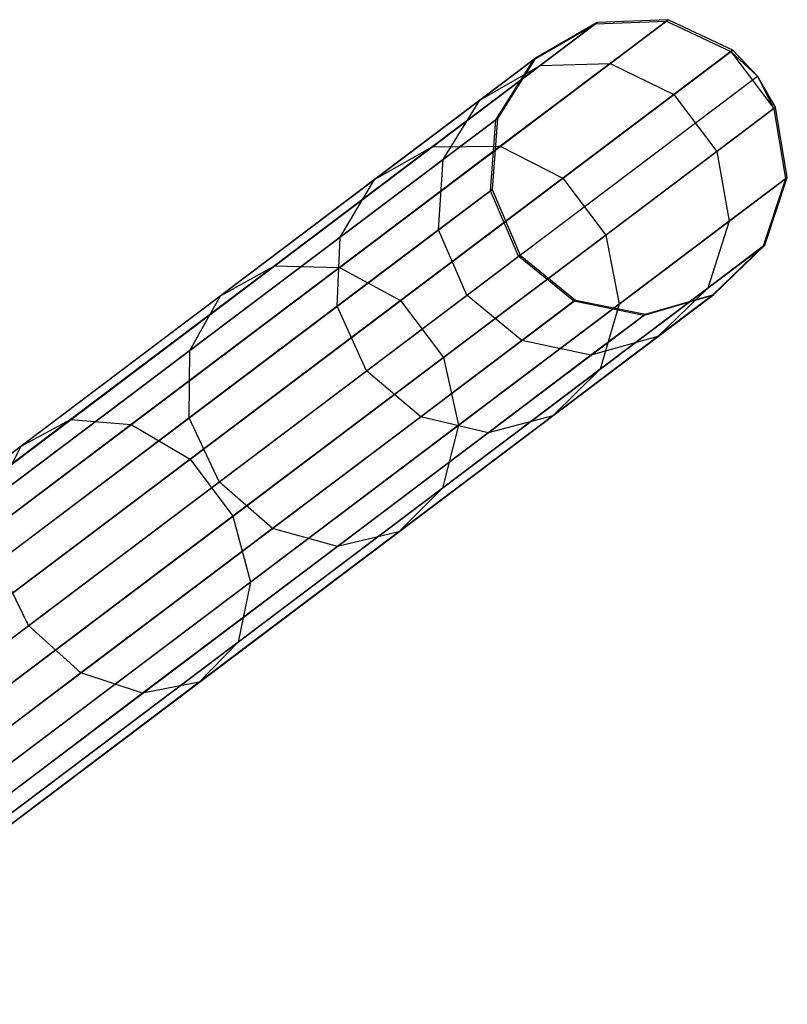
# Model space of a CAD drawing. Extents: x -91 to 91, y -91 to 262.
# Tile 472 of 480: x 67.77 to 72.91, y 48.64 to 55.25. Entities that reach past the tile are written whole.
import ezdxf

# ---------------------------------------------------------------- set-up
doc = ezdxf.new("R2010")
doc.units = 0
doc.header["$LTSCALE"] = 25.4
doc.layers.get('0').update_dxf_attribs({"linetype": 'CONTINUOUS'})

# ---------------------------------------------------------------- blocks, each defined once
blk = doc.blocks.new('ETE0_STL_1')
at = {"color": 0}
for p, q in [((65.4976, 50.5967, 301.4275), (71.6384, 55.2289, 191.4275)), ((65.4976, 50.5967, 301.4275), (71.6384, 55.2289, 191.4275)), ((65.975, 50.6163, 301.455), (72.1158, 55.2484, 191.455)), ((65.975, 50.6163, 301.455), (72.1158, 55.2484, 191.455)), ((71.214, 54.981, 188.4322), (71.6269, 55.2202, 188.3945)), ((71.214, 54.981, 188.4322), (71.6269, 55.2202, 188.3945)), ((71.6384, 55.2289, 191.4275), (71.2253, 54.9895, 191.3943)), ((71.6384, 55.2289, 191.4275), (71.2253, 54.9895, 191.3943)), ((71.6269, 55.2202, 188.3945), (71.2557, 54.9402, 185.3974)), ((71.6269, 55.2202, 188.3945), (71.2557, 54.9402, 185.3974)), ((71.6269, 55.2202, 188.3945), (72.1041, 55.2396, 188.3633)), ((71.6269, 55.2202, 188.3945), (72.1041, 55.2396, 188.3633)), ((71.6384, 55.2289, 191.4275), (71.6269, 55.2202, 188.3945)), ((71.6384, 55.2289, 191.4275), (71.6269, 55.2202, 188.3945)), ((72.1158, 55.2484, 191.455), (71.6384, 55.2289, 191.4275)), ((72.1158, 55.2484, 191.455), (71.6384, 55.2289, 191.4275)), ((72.1041, 55.2396, 188.3633), (71.7257, 54.9542, 185.3081)), ((72.1041, 55.2396, 188.3633), (71.7257, 54.9542, 185.3081)), ((72.1158, 55.2484, 191.455), (72.1041, 55.2396, 188.3633)), ((72.1158, 55.2484, 191.455), (72.1041, 55.2396, 188.3633)), ((72.1041, 55.2396, 188.3633), (72.5363, 55.0348, 188.3457)), ((72.1041, 55.2396, 188.3633), (72.5363, 55.0348, 188.3457)), ((72.5482, 55.0437, 191.4705), (72.1158, 55.2484, 191.455)), ((72.5482, 55.0437, 191.4705), (72.1158, 55.2484, 191.455)), ((66.4074, 50.4116, 301.4705), (72.5482, 55.0437, 191.4705)), ((66.4074, 50.4116, 301.4705), (72.5482, 55.0437, 191.4705)), ((72.5363, 55.0348, 188.3457), (72.1539, 54.7463, 185.2578)), ((72.5363, 55.0348, 188.3457), (72.1539, 54.7463, 185.2578)), ((72.5482, 55.0437, 191.4705), (72.5363, 55.0348, 188.3457)), ((72.5482, 55.0437, 191.4705), (72.5363, 55.0348, 188.3457)), ((72.5363, 55.0348, 188.3457), (72.8246, 54.6526, 188.3457)), ((72.7155, 54.8701, 191.4725), (72.5363, 55.0348, 188.3457)), ((72.7155, 54.8701, 191.4725), (72.5363, 55.0348, 188.3457)), ((72.5363, 55.0348, 188.3457), (72.8246, 54.6526, 188.3457)), ((72.7155, 54.8701, 191.4725), (72.5482, 55.0437, 191.4705)), ((72.7155, 54.8701, 191.4725), (72.5482, 55.0437, 191.4705)), ((65.0844, 50.3574, 301.3943), (71.2253, 54.9895, 191.3943)), ((65.0844, 50.3574, 301.3943), (71.2253, 54.9895, 191.3943)), ((71.2557, 54.9402, 185.3974), (70.5331, 54.3951, 182.5026)), ((71.2557, 54.9402, 185.3974), (70.5331, 54.3951, 182.5026)), ((71.214, 54.981, 188.4322), (70.8515, 54.7075, 185.505)), ((71.214, 54.981, 188.4322), (70.8515, 54.7075, 185.505)), ((70.8515, 54.7075, 185.505), (71.2557, 54.9402, 185.3974)), ((70.8515, 54.7075, 185.505), (71.2557, 54.9402, 185.3974)), ((70.96, 54.5768, 188.4676), (71.214, 54.981, 188.4322)), ((70.96, 54.5768, 188.4676), (71.214, 54.981, 188.4322)), ((71.2253, 54.9895, 191.3943), (70.9711, 54.5851, 191.3631)), ((71.2253, 54.9895, 191.3943), (70.9711, 54.5851, 191.3631)), ((71.7257, 54.9542, 185.3081), (70.9891, 54.3985, 182.3573)), ((71.7257, 54.9542, 185.3081), (70.9891, 54.3985, 182.3573)), ((71.2253, 54.9895, 191.3943), (71.214, 54.981, 188.4322)), ((71.2253, 54.9895, 191.3943), (71.214, 54.981, 188.4322)), ((71.2557, 54.9402, 185.3974), (71.7257, 54.9542, 185.3081)), ((71.2557, 54.9402, 185.3974), (71.7257, 54.9542, 185.3081)), ((71.7257, 54.9542, 185.3081), (72.1539, 54.7463, 185.2578)), ((71.7257, 54.9542, 185.3081), (72.1539, 54.7463, 185.2578)), ((66.5747, 50.238, 301.4725), (72.7155, 54.8701, 191.4725)), ((66.5747, 50.238, 301.4725), (72.7155, 54.8701, 191.4725)), ((72.8364, 54.6616, 191.4705), (72.7155, 54.8701, 191.4725)), ((72.7155, 54.8701, 191.4725), (72.8246, 54.6526, 188.3457)), ((72.7155, 54.8701, 191.4725), (72.8246, 54.6526, 188.3457)), ((72.8364, 54.6616, 191.4705), (72.7155, 54.8701, 191.4725)), ((72.1539, 54.7463, 185.2578), (71.4094, 54.1847, 182.2753)), ((72.1539, 54.7463, 185.2578), (71.4094, 54.1847, 182.2753)), ((72.1539, 54.7463, 185.2578), (72.4421, 54.3642, 185.2578)), ((72.1539, 54.7463, 185.2578), (72.4421, 54.3642, 185.2578)), ((66.6956, 50.0295, 301.4705), (72.8364, 54.6616, 191.4705)), ((66.6956, 50.0295, 301.4705), (72.8364, 54.6616, 191.4705)), ((70.8515, 54.7075, 185.505), (70.1457, 54.1752, 182.6778)), ((70.8515, 54.7075, 185.505), (70.1457, 54.1752, 182.6778)), ((70.6057, 54.3095, 185.6063), (70.8515, 54.7075, 185.505)), ((70.6057, 54.3095, 185.6063), (70.8515, 54.7075, 185.505)), ((72.8364, 54.6616, 191.4705), (72.8246, 54.6526, 188.3457)), ((72.8364, 54.6616, 191.4705), (72.8246, 54.6526, 188.3457)), ((72.9145, 54.1896, 191.455), (72.8364, 54.6616, 191.4705)), ((72.9145, 54.1896, 191.455), (72.8364, 54.6616, 191.4705)), ((72.8246, 54.6526, 188.3457), (72.4421, 54.3642, 185.2578)), ((72.8246, 54.6526, 188.3457), (72.4421, 54.3642, 185.2578)), ((72.8246, 54.6526, 188.3457), (72.9028, 54.1808, 188.3633)), ((72.8246, 54.6526, 188.3457), (72.9028, 54.1808, 188.3633)), ((64.8303, 49.953, 301.3631), (70.9711, 54.5851, 191.3631)), ((64.8303, 49.953, 301.3631), (70.9711, 54.5851, 191.3631)), ((70.96, 54.5768, 188.4676), (70.6057, 54.3095, 185.6063)), ((70.96, 54.5768, 188.4676), (70.6057, 54.3095, 185.6063)), ((70.9232, 54.1003, 188.4928), (70.96, 54.5768, 188.4676)), ((70.9232, 54.1003, 188.4928), (70.96, 54.5768, 188.4676)), ((70.9711, 54.5851, 191.3631), (70.934, 54.1085, 191.341)), ((70.9711, 54.5851, 191.3631), (70.934, 54.1085, 191.341)), ((70.9711, 54.5851, 191.3631), (70.96, 54.5768, 188.4676)), ((70.9711, 54.5851, 191.3631), (70.96, 54.5768, 188.4676)), ((70.9891, 54.3985, 182.3573), (69.9106, 53.585, 179.5764)), ((70.9891, 54.3985, 182.3573), (69.9106, 53.585, 179.5764)), ((70.5331, 54.3951, 182.5026), (70.9891, 54.3985, 182.3573)), ((70.5331, 54.3951, 182.5026), (70.9891, 54.3985, 182.3573)), ((70.9891, 54.3985, 182.3573), (71.4094, 54.1847, 182.2753)), ((70.9891, 54.3985, 182.3573), (71.4094, 54.1847, 182.2753)), ((70.5331, 54.3951, 182.5026), (69.4751, 53.597, 179.7744)), ((70.5331, 54.3951, 182.5026), (69.4751, 53.597, 179.7744)), ((70.1457, 54.1752, 182.6778), (70.5331, 54.3951, 182.5026)), ((70.1457, 54.1752, 182.6778), (70.5331, 54.3951, 182.5026)), ((72.4421, 54.3642, 185.2578), (71.6976, 53.8026, 182.2753)), ((72.4421, 54.3642, 185.2578), (71.6976, 53.8026, 182.2753)), ((72.4421, 54.3642, 185.2578), (72.5244, 53.8954, 185.3081)), ((72.4421, 54.3642, 185.2578), (72.5244, 53.8954, 185.3081)), ((70.6057, 54.3095, 185.6063), (69.9158, 53.7892, 182.8428)), ((70.6057, 54.3095, 185.6063), (69.9158, 53.7892, 182.8428)), ((70.5746, 53.8374, 185.6782), (70.6057, 54.3095, 185.6063)), ((70.5746, 53.8374, 185.6782), (70.6057, 54.3095, 185.6063)), ((66.7737, 49.5575, 301.455), (72.9145, 54.1896, 191.455)), ((66.7737, 49.5575, 301.455), (72.9145, 54.1896, 191.455)), ((70.1457, 54.1752, 182.6778), (69.1124, 53.3957, 180.0133)), ((70.1457, 54.1752, 182.6778), (69.1124, 53.3957, 180.0133)), ((69.9158, 53.7892, 182.8428), (70.1457, 54.1752, 182.6778)), ((69.9158, 53.7892, 182.8428), (70.1457, 54.1752, 182.6778)), ((71.4094, 54.1847, 182.2753), (70.3193, 53.3624, 179.4646)), ((71.4094, 54.1847, 182.2753), (70.3193, 53.3624, 179.4646)), ((71.4094, 54.1847, 182.2753), (71.6976, 53.8026, 182.2753)), ((71.4094, 54.1847, 182.2753), (71.6976, 53.8026, 182.2753)), ((72.9028, 54.1808, 188.3633), (72.5244, 53.8954, 185.3081)), ((72.9028, 54.1808, 188.3633), (72.5244, 53.8954, 185.3081)), ((72.9028, 54.1808, 188.3633), (72.753, 53.7272, 188.3945)), ((72.9028, 54.1808, 188.3633), (72.753, 53.7272, 188.3945)), ((72.7645, 53.7359, 191.4275), (72.9145, 54.1896, 191.455)), ((72.7645, 53.7359, 191.4275), (72.9145, 54.1896, 191.455)), ((72.9145, 54.1896, 191.455), (72.9028, 54.1808, 188.3633)), ((72.9145, 54.1896, 191.455), (72.9028, 54.1808, 188.3633)), ((64.7932, 49.4763, 301.341), (70.934, 54.1085, 191.341)), ((64.7932, 49.4763, 301.341), (70.934, 54.1085, 191.341)), ((70.9232, 54.1003, 188.4928), (70.5746, 53.8374, 185.6782)), ((70.9232, 54.1003, 188.4928), (70.5746, 53.8374, 185.6782)), ((70.934, 54.1085, 191.341), (70.9232, 54.1003, 188.4928)), ((70.934, 54.1085, 191.341), (70.9232, 54.1003, 188.4928)), ((71.1119, 53.6605, 188.5019), (70.9232, 54.1003, 188.4928)), ((71.1119, 53.6605, 188.5019), (70.9232, 54.1003, 188.4928)), ((70.934, 54.1085, 191.341), (71.1227, 53.6686, 191.333)), ((70.934, 54.1085, 191.341), (71.1227, 53.6686, 191.333)), ((72.5244, 53.8954, 185.3081), (71.7878, 53.3397, 182.3573)), ((72.5244, 53.8954, 185.3081), (71.7878, 53.3397, 182.3573)), ((72.5244, 53.8954, 185.3081), (72.3818, 53.4472, 185.3974)), ((72.5244, 53.8954, 185.3081), (72.3818, 53.4472, 185.3974)), ((70.5746, 53.8374, 185.6782), (69.896, 53.3255, 182.9598)), ((70.5746, 53.8374, 185.6782), (69.896, 53.3255, 182.9598)), ((70.7654, 53.3992, 185.7042), (70.5746, 53.8374, 185.6782)), ((70.7654, 53.3992, 185.7042), (70.5746, 53.8374, 185.6782)), ((71.6976, 53.8026, 182.2753), (70.6076, 52.9803, 179.4646)), ((71.6976, 53.8026, 182.2753), (70.6076, 52.9803, 179.4646)), ((71.6976, 53.8026, 182.2753), (71.7878, 53.3397, 182.3573)), ((71.6976, 53.8026, 182.2753), (71.7878, 53.3397, 182.3573)), ((66.6237, 49.1038, 301.4275), (72.7645, 53.7359, 191.4275)), ((66.6237, 49.1038, 301.4275), (72.7645, 53.7359, 191.4275)), ((69.9158, 53.7892, 182.8428), (68.9058, 53.0273, 180.2383)), ((69.9158, 53.7892, 182.8428), (68.9058, 53.0273, 180.2383)), ((69.896, 53.3255, 182.9598), (69.9158, 53.7892, 182.8428)), ((69.896, 53.3255, 182.9598), (69.9158, 53.7892, 182.8428)), ((72.4209, 53.4044, 191.3943), (72.7645, 53.7359, 191.4275)), ((72.4209, 53.4044, 191.3943), (72.7645, 53.7359, 191.4275)), ((72.7645, 53.7359, 191.4275), (72.753, 53.7272, 188.3945)), ((72.7645, 53.7359, 191.4275), (72.753, 53.7272, 188.3945)), ((72.753, 53.7272, 188.3945), (72.3818, 53.4472, 185.3974)), ((72.753, 53.7272, 188.3945), (72.3818, 53.4472, 185.3974)), ((72.753, 53.7272, 188.3945), (72.4096, 53.396, 188.4322)), ((72.753, 53.7272, 188.3945), (72.4096, 53.396, 188.4322)), ((64.9819, 49.0365, 301.333), (71.1227, 53.6686, 191.333)), ((64.9819, 49.0365, 301.333), (71.1227, 53.6686, 191.333)), ((70.7654, 53.3992, 185.7042), (71.1119, 53.6605, 188.5019)), ((70.7654, 53.3992, 185.7042), (71.1119, 53.6605, 188.5019)), ((71.1227, 53.6686, 191.333), (71.1119, 53.6605, 188.5019)), ((71.1227, 53.6686, 191.333), (71.1119, 53.6605, 188.5019)), ((71.4829, 53.3583, 188.4928), (71.1119, 53.6605, 188.5019)), ((71.4829, 53.3583, 188.4928), (71.1119, 53.6605, 188.5019)), ((71.1227, 53.6686, 191.333), (71.4937, 53.3664, 191.341)), ((71.1227, 53.6686, 191.333), (71.4937, 53.3664, 191.341)), ((69.4751, 53.597, 179.7744), (68.1051, 52.5637, 177.2735)), ((69.4751, 53.597, 179.7744), (68.1051, 52.5637, 177.2735)), ((69.9106, 53.585, 179.5764), (68.5142, 52.5317, 177.0271)), ((69.9106, 53.585, 179.5764), (68.5142, 52.5317, 177.0271)), ((69.1124, 53.3957, 180.0133), (69.4751, 53.597, 179.7744)), ((69.1124, 53.3957, 180.0133), (69.4751, 53.597, 179.7744)), ((69.4751, 53.597, 179.7744), (69.9106, 53.585, 179.5764)), ((69.4751, 53.597, 179.7744), (69.9106, 53.585, 179.5764)), ((69.9106, 53.585, 179.5764), (70.3193, 53.3624, 179.4646)), ((69.9106, 53.585, 179.5764), (70.3193, 53.3624, 179.4646)), ((72.3818, 53.4472, 185.3974), (71.6592, 52.9022, 182.5026)), ((72.3818, 53.4472, 185.3974), (71.6592, 52.9022, 182.5026)), ((72.3818, 53.4472, 185.3974), (72.0471, 53.1225, 185.505)), ((72.3818, 53.4472, 185.3974), (72.0471, 53.1225, 185.505)), ((65.3529, 48.7343, 301.341), (71.4937, 53.3664, 191.341)), ((65.3529, 48.7343, 301.341), (71.4937, 53.3664, 191.341)), ((66.2801, 48.7723, 301.3943), (72.4209, 53.4044, 191.3943)), ((66.2801, 48.7723, 301.3943), (72.4209, 53.4044, 191.3943)), ((69.1124, 53.3957, 180.0133), (67.7745, 52.3865, 177.5707)), ((69.1124, 53.3957, 180.0133), (67.7745, 52.3865, 177.5707)), ((68.9058, 53.0273, 180.2383), (69.1124, 53.3957, 180.0133)), ((68.9058, 53.0273, 180.2383), (69.1124, 53.3957, 180.0133)), ((70.3193, 53.3624, 179.4646), (68.908, 52.2978, 176.8879)), ((70.3193, 53.3624, 179.4646), (68.908, 52.2978, 176.8879)), ((70.0909, 52.8903, 183.002), (70.7654, 53.3992, 185.7042)), ((70.0909, 52.8903, 183.002), (70.7654, 53.3992, 185.7042)), ((70.3193, 53.3624, 179.4646), (70.6076, 52.9803, 179.4646)), ((70.3193, 53.3624, 179.4646), (70.6076, 52.9803, 179.4646)), ((71.7878, 53.3397, 182.3573), (70.7093, 52.5262, 179.5764)), ((71.7878, 53.3397, 182.3573), (70.7093, 52.5262, 179.5764)), ((71.1343, 53.0953, 185.6782), (70.7654, 53.3992, 185.7042)), ((71.1343, 53.0953, 185.6782), (70.7654, 53.3992, 185.7042)), ((71.4829, 53.3583, 188.4928), (71.1343, 53.0953, 185.6782)), ((71.4829, 53.3583, 188.4928), (71.1343, 53.0953, 185.6782)), ((71.4937, 53.3664, 191.341), (71.4829, 53.3583, 188.4928)), ((71.4937, 53.3664, 191.341), (71.4829, 53.3583, 188.4928)), ((71.9513, 53.2628, 188.4676), (71.4829, 53.3583, 188.4928)), ((71.9513, 53.2628, 188.4676), (71.4829, 53.3583, 188.4928)), ((71.4937, 53.3664, 191.341), (71.9623, 53.2711, 191.3631)), ((71.4937, 53.3664, 191.341), (71.9623, 53.2711, 191.3631)), ((71.7878, 53.3397, 182.3573), (71.6592, 52.9022, 182.5026)), ((71.7878, 53.3397, 182.3573), (71.6592, 52.9022, 182.5026)), ((72.4096, 53.396, 188.4322), (71.9513, 53.2628, 188.4676)), ((72.4096, 53.396, 188.4322), (71.9513, 53.2628, 188.4676)), ((71.9623, 53.2711, 191.3631), (72.4209, 53.4044, 191.3943)), ((71.9623, 53.2711, 191.3631), (72.4209, 53.4044, 191.3943)), ((72.4096, 53.396, 188.4322), (72.0471, 53.1225, 185.505)), ((72.4096, 53.396, 188.4322), (72.0471, 53.1225, 185.505)), ((72.4209, 53.4044, 191.3943), (72.4096, 53.396, 188.4322)), ((72.4209, 53.4044, 191.3943), (72.4096, 53.396, 188.4322)), ((69.896, 53.3255, 182.9598), (68.9025, 52.576, 180.3979)), ((69.896, 53.3255, 182.9598), (68.9025, 52.576, 180.3979)), ((70.0909, 52.8903, 183.002), (69.896, 53.3255, 182.9598)), ((70.0909, 52.8903, 183.002), (69.896, 53.3255, 182.9598)), ((65.8215, 48.639, 301.3631), (71.9623, 53.2711, 191.3631)), ((65.8215, 48.639, 301.3631), (71.9623, 53.2711, 191.3631)), ((71.9513, 53.2628, 188.4676), (71.5969, 52.9955, 185.6063)), ((71.9513, 53.2628, 188.4676), (71.5969, 52.9955, 185.6063)), ((71.9623, 53.2711, 191.3631), (71.9513, 53.2628, 188.4676)), ((71.9623, 53.2711, 191.3631), (71.9513, 53.2628, 188.4676)), ((71.1343, 53.0953, 185.6782), (70.4557, 52.5835, 182.9598)), ((71.1343, 53.0953, 185.6782), (70.4557, 52.5835, 182.9598)), ((71.5969, 52.9955, 185.6063), (71.1343, 53.0953, 185.6782)), ((71.5969, 52.9955, 185.6063), (71.1343, 53.0953, 185.6782)), ((72.0471, 53.1225, 185.505), (71.3413, 52.5901, 182.6778)), ((72.0471, 53.1225, 185.505), (71.3413, 52.5901, 182.6778)), ((72.0471, 53.1225, 185.505), (71.5969, 52.9955, 185.6063)), ((72.0471, 53.1225, 185.505), (71.5969, 52.9955, 185.6063)), ((68.9058, 53.0273, 180.2383), (67.598, 52.0408, 177.8507)), ((68.9058, 53.0273, 180.2383), (67.598, 52.0408, 177.8507)), ((68.9025, 52.576, 180.3979), (68.9058, 53.0273, 180.2383)), ((68.9025, 52.576, 180.3979), (68.9058, 53.0273, 180.2383)), ((70.6076, 52.9803, 179.4646), (69.1962, 51.9157, 176.8879)), ((70.6076, 52.9803, 179.4646), (69.1962, 51.9157, 176.8879)), ((70.6076, 52.9803, 179.4646), (70.7093, 52.5262, 179.5764)), ((70.6076, 52.9803, 179.4646), (70.7093, 52.5262, 179.5764)), ((71.5969, 52.9955, 185.6063), (70.907, 52.4751, 182.8428)), ((71.5969, 52.9955, 185.6063), (70.907, 52.4751, 182.8428)), ((69.1033, 52.1454, 180.4554), (70.0909, 52.8903, 183.002)), ((69.1033, 52.1454, 180.4554), (70.0909, 52.8903, 183.002)), ((70.4557, 52.5835, 182.9598), (70.0909, 52.8903, 183.002)), ((70.4557, 52.5835, 182.9598), (70.0909, 52.8903, 183.002)), ((71.6592, 52.9022, 182.5026), (70.6012, 52.1041, 179.7744)), ((71.6592, 52.9022, 182.5026), (70.6012, 52.1041, 179.7744)), ((71.6592, 52.9022, 182.5026), (71.3413, 52.5901, 182.6778)), ((71.6592, 52.9022, 182.5026), (71.3413, 52.5901, 182.6778)), ((68.1051, 52.5637, 177.2735), (66.4538, 51.318, 175.0553)), ((68.1051, 52.5637, 177.2735), (66.4538, 51.318, 175.0553)), ((68.9025, 52.576, 180.3979), (67.616, 51.6056, 178.0493)), ((68.9025, 52.576, 180.3979), (67.616, 51.6056, 178.0493)), ((67.7745, 52.3865, 177.5707), (68.1051, 52.5637, 177.2735)), ((67.7745, 52.3865, 177.5707), (68.1051, 52.5637, 177.2735)), ((68.1051, 52.5637, 177.2735), (68.5142, 52.5317, 177.0271)), ((68.1051, 52.5637, 177.2735), (68.5142, 52.5317, 177.0271)), ((69.1033, 52.1454, 180.4554), (68.9025, 52.576, 180.3979)), ((69.1033, 52.1454, 180.4554), (68.9025, 52.576, 180.3979)), ((70.4557, 52.5835, 182.9598), (69.4622, 51.834, 180.3979)), ((70.4557, 52.5835, 182.9598), (69.4622, 51.834, 180.3979)), ((71.3413, 52.5901, 182.6778), (70.308, 51.8107, 180.0133)), ((71.3413, 52.5901, 182.6778), (70.308, 51.8107, 180.0133)), ((70.907, 52.4751, 182.8428), (70.4557, 52.5835, 182.9598)), ((70.907, 52.4751, 182.8428), (70.4557, 52.5835, 182.9598)), ((71.3413, 52.5901, 182.6778), (70.907, 52.4751, 182.8428)), ((71.3413, 52.5901, 182.6778), (70.907, 52.4751, 182.8428)), ((68.5142, 52.5317, 177.0271), (66.8309, 51.2619, 174.7659)), ((68.5142, 52.5317, 177.0271), (66.8309, 51.2619, 174.7659)), ((68.5142, 52.5317, 177.0271), (68.908, 52.2978, 176.8879)), ((68.5142, 52.5317, 177.0271), (68.908, 52.2978, 176.8879)), ((70.7093, 52.5262, 179.5764), (69.3129, 51.4729, 177.0271)), ((70.7093, 52.5262, 179.5764), (69.3129, 51.4729, 177.0271)), ((70.7093, 52.5262, 179.5764), (70.6012, 52.1041, 179.7744)), ((70.7093, 52.5262, 179.5764), (70.6012, 52.1041, 179.7744)), ((70.907, 52.4751, 182.8428), (69.897, 51.7132, 180.2383)), ((70.907, 52.4751, 182.8428), (69.897, 51.7132, 180.2383)), ((67.7745, 52.3865, 177.5707), (66.1617, 51.1699, 175.4043)), ((67.7745, 52.3865, 177.5707), (66.1617, 51.1699, 175.4043)), ((67.598, 52.0408, 177.8507), (67.7745, 52.3865, 177.5707)), ((67.598, 52.0408, 177.8507), (67.7745, 52.3865, 177.5707)), ((68.908, 52.2978, 176.8879), (67.2066, 51.0144, 174.6025)), ((68.908, 52.2978, 176.8879), (67.2066, 51.0144, 174.6025)), ((68.908, 52.2978, 176.8879), (69.1962, 51.9157, 176.8879)), ((68.908, 52.2978, 176.8879), (69.1962, 51.9157, 176.8879)), ((67.8246, 51.1808, 178.1209), (69.1033, 52.1454, 180.4554)), ((67.8246, 51.1808, 178.1209), (69.1033, 52.1454, 180.4554)), ((69.4622, 51.834, 180.3979), (69.1033, 52.1454, 180.4554)), ((69.4622, 51.834, 180.3979), (69.1033, 52.1454, 180.4554)), ((70.6012, 52.1041, 179.7744), (69.2313, 51.0707, 177.2735)), ((70.6012, 52.1041, 179.7744), (69.2313, 51.0707, 177.2735)), ((70.6012, 52.1041, 179.7744), (70.308, 51.8107, 180.0133)), ((70.6012, 52.1041, 179.7744), (70.308, 51.8107, 180.0133)), ((69.1962, 51.9157, 176.8879), (67.4948, 50.6323, 174.6025)), ((69.1962, 51.9157, 176.8879), (67.4948, 50.6323, 174.6025)), ((69.1962, 51.9157, 176.8879), (69.3129, 51.4729, 177.0271)), ((69.1962, 51.9157, 176.8879), (69.3129, 51.4729, 177.0271)), ((69.4622, 51.834, 180.3979), (68.1758, 50.8636, 178.0493)), ((69.4622, 51.834, 180.3979), (68.1758, 50.8636, 178.0493)), ((69.897, 51.7132, 180.2383), (69.4622, 51.834, 180.3979)), ((69.897, 51.7132, 180.2383), (69.4622, 51.834, 180.3979)), ((70.308, 51.8107, 180.0133), (68.9701, 50.8015, 177.5707)), ((70.308, 51.8107, 180.0133), (68.9701, 50.8015, 177.5707)), ((70.308, 51.8107, 180.0133), (69.897, 51.7132, 180.2383)), ((70.308, 51.8107, 180.0133), (69.897, 51.7132, 180.2383)), ((69.897, 51.7132, 180.2383), (68.5892, 50.7267, 177.8507)), ((69.897, 51.7132, 180.2383), (68.5892, 50.7267, 177.8507)), ((67.8246, 51.1808, 178.1209), (67.616, 51.6056, 178.0493)), ((67.8246, 51.1808, 178.1209), (67.616, 51.6056, 178.0493)), ((69.3129, 51.4729, 177.0271), (67.6296, 50.2031, 174.7659)), ((69.3129, 51.4729, 177.0271), (67.6296, 50.2031, 174.7659)), ((69.3129, 51.4729, 177.0271), (69.2313, 51.0707, 177.2735)), ((69.3129, 51.4729, 177.0271), (69.2313, 51.0707, 177.2735)), ((66.2831, 50.018, 176.0504), (67.8246, 51.1808, 178.1209)), ((66.2831, 50.018, 176.0504), (67.8246, 51.1808, 178.1209)), ((68.1758, 50.8636, 178.0493), (67.8246, 51.1808, 178.1209)), ((68.1758, 50.8636, 178.0493), (67.8246, 51.1808, 178.1209)), ((69.2313, 51.0707, 177.2735), (67.5799, 49.8251, 175.0553)), ((69.2313, 51.0707, 177.2735), (67.5799, 49.8251, 175.0553)), ((69.2313, 51.0707, 177.2735), (68.9701, 50.8015, 177.5707)), ((69.2313, 51.0707, 177.2735), (68.9701, 50.8015, 177.5707)), ((68.1758, 50.8636, 178.0493), (66.625, 49.6938, 175.9662)), ((68.1758, 50.8636, 178.0493), (66.625, 49.6938, 175.9662)), ((68.5892, 50.7267, 177.8507), (68.1758, 50.8636, 178.0493)), ((68.5892, 50.7267, 177.8507), (68.1758, 50.8636, 178.0493)), ((68.9701, 50.8015, 177.5707), (67.3573, 49.5849, 175.4043)), ((68.9701, 50.8015, 177.5707), (67.3573, 49.5849, 175.4043)), ((68.9701, 50.8015, 177.5707), (68.5892, 50.7267, 177.8507)), ((68.9701, 50.8015, 177.5707), (68.5892, 50.7267, 177.8507)), ((68.5892, 50.7267, 177.8507), (67.0127, 49.5375, 175.7331)), ((68.5892, 50.7267, 177.8507), (67.0127, 49.5375, 175.7331))]:
    blk.add_line(p, q, dxfattribs=at)

msp = doc.modelspace()

# ---------------------------------------------------------------- block references
at = {"color": 253}
msp.add_blockref('ETE0_STL_1', (0, 0), dxfattribs=at)

doc.saveas('drawing.dxf')
